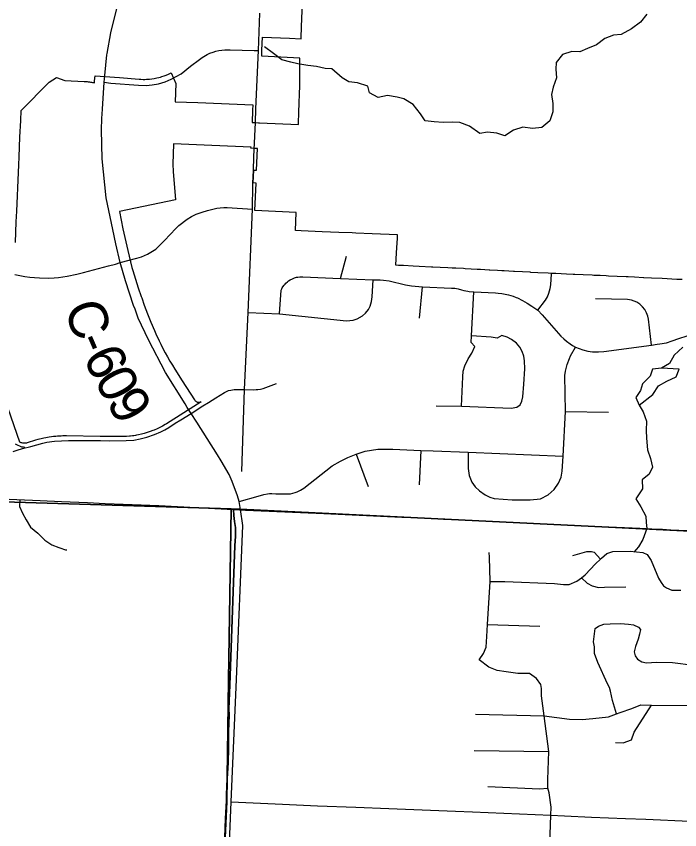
# Model space of a CAD drawing. Extents: x 114843 to 284848, y 317643 to 566895.
# Drawn here: x 179255 to 184374, y 448940 to 455216 of the extents above; entities that cross this region are included whole.
import ezdxf

# ---------------------------------------------------------------- set-up
doc = ezdxf.new("R2010")
doc.units = 0
for name, color, linetype in [('GM_X_City_Street', 7, 'Continuous'), ('GM_X_Corporation', 7, 'Continuous'), ('GM_X_County', 7, 'Continuous'), ('GM_X_County_Road', 7, 'Continuous'), ('GM_X_County_Road_Text', 7, 'Continuous'), ('GM_X_Minor_Lake', 7, 'Continuous'), ('GM_X_Minor_River', 7, 'Continuous'), ('GM_X_Township', 7, 'Continuous'), ('GM_X_Township_Road', 7, 'Continuous')]:
    doc.layers.add(name, color=color, linetype=linetype)

msp = doc.modelspace()

# ---------------------------------------------------------------- linework, layer by layer
at = {"layer": 'GM_X_City_Street'}
for p, q in [((182890.6, 450523.7), (183294.2, 450511.6)), ((182798.3, 449831.8), (183326.9, 449817.8)), ((182788.1, 449550.5), (183363.3, 449545))]:
    msp.add_line(p, q, dxfattribs=at)
for points in [[(180707.6, 443652.3), (180766.9, 445212.1), (180797.4, 446055.1), (180821.6, 446633.6), (180841.4, 447108.3), (180893.6, 448652.8), (180914.2, 449155.4), (180954, 450100.5), (181002.5, 451286.7), (180984.5, 451410.3)], [(182825.5, 450251), (182859.1, 450298.9), (182881.3, 450347.7), (182885, 450430.8), (182890.6, 450523.7), (182910.6, 450856.5), (182907.5, 451042.2), (182903.7, 451078.6)], [(182910.6, 450856.5), (183024.1, 450856.3), (183408.3, 450841), (183476.4, 450832.3), (183521.8, 450832.9), (183581.1, 450856.7), (183615.7, 450883.4), (183645.4, 450906.3), (183723.3, 450992.1), (183762.2, 451028), (183770.8, 451036), (183811, 451071.9), (183858.4, 451086.8), (183991.6, 451089), (184088.7, 451079), (184122.7, 451064.2), (184153.1, 451016.7), (184210.6, 450880.2), (184230.7, 450847.1), (184248.4, 450822.5), (184272.5, 450805.8), (184313.8, 450789.5), (184381.4, 450789.3)], [(183549.9, 451054.6), (183657.6, 451087.9), (183693.1, 451086.5), (183712.8, 451081.9), (183762.2, 451028)], [(183615.7, 450883.4), (183659.4, 450843.4), (183699.3, 450821.6), (183747.6, 450808.7), (183793, 450811.2), (183958.3, 450813.5)], [(183886.2, 449833.9), (183856.3, 449938.3), (183841.1, 450009.2), (183832.5, 450038.4), (183816.5, 450065.4), (183741.3, 450229.7), (183716.7, 450300.4), (183715.3, 450351.8), (183709.9, 450388.9), (183721.4, 450493.2)], [(183721.4, 450493.2), (183746.6, 450511.7), (183788, 450526.1), (183836.1, 450529.4), (183916.7, 450532), (183978.8, 450526.2), (184018.6, 450519.8), (184055.6, 450502.5), (184071.4, 450485.5), (184063, 450449.4), (184054.4, 450410.8), (184032, 450352.8), (184021.4, 450312.8), (184029.4, 450281.6), (184048.9, 450256.5), (184080.4, 450234.9), (184118.7, 450227), (184195, 450233.8), (184317.9, 450229.8), (184479.4, 450210.5), (184600.5, 450196.7), (184683.2, 450205.9)], [(183270.1, 450107.1), (183215.6, 450145.4), (183125.7, 450145.1), (183034.7, 450159.4), (182965.8, 450167.8), (182901.8, 450193.6), (182825.5, 450251)], [(183356.4, 449260.5), (183355.4, 449326.7), (183363.3, 449545), (183326.9, 449817.8), (183306.4, 449972.1), (183308, 450029.8), (183301.8, 450061.9), (183270.1, 450107.1)], [(183326.9, 449817.8), (183522.4, 449792.3), (183620.2, 449789.8), (183702.4, 449797.8), (183823.4, 449811.4), (183886.2, 449833.9), (183914.3, 449844), (184003.2, 449876.7), (184073.1, 449903.6), (184155.6, 449901.6), (184441.6, 449898.8), (184539.8, 449912.7), (184600, 449894.5), (184714.2, 449868.9)], [(183878.7, 449614.1), (183938.8, 449611.4), (184002.1, 449634.2), (184023.6, 449693.8), (184155.6, 449901.6)], [(182892.6, 449273.8), (183292.6, 449256.6), (183356.4, 449260.5)], [(183380.1, 449053.5), (183382.4, 449114.6), (183366.4, 449225.3), (183356.4, 449260.5)], [(183307, 448494.7), (183324.9, 448551.9), (183363.5, 448630.4), (183368.8, 448757.7), (183380.1, 449053.5)]]:
    msp.add_lwpolyline(points, dxfattribs=at)
at = {"layer": 'GM_X_Corporation'}
for points in [[(179248.8, 453471.2), (179255.7, 453631), (179259.1, 453711), (179261.7, 453770.9), (179264.4, 453830.9), (179266.9, 453890.8), (179269.5, 453950.7), (179272, 454010.7), (179274.6, 454070.6), (179277.1, 454130.6), (179283.8, 454283.1), (179289.3, 454411.3), (179292.6, 454488.5), (179508.1, 454707.7), (179566.6, 454742.3), (179629.6, 454720.2), (179779, 454713), (179787.1, 454712.6), (179795.1, 454712), (179803.1, 454711.3), (179811.1, 454710.4), (179819.1, 454709.4), (179827.1, 454708.3), (179835.1, 454707.1), (179843, 454705.7), (179850.9, 454704.2), (179858.8, 454702.5), (179859.8, 454716.9), (179859.9, 454717.5), (179863.2, 454755.1), (180052.5, 454742.2), (180204.1, 454730.2), (180216, 454729.4), (180234.5, 454728.8), (180246.5, 454728.8), (180259, 454729.2), (180270.9, 454729.8), (180283.4, 454730.8), (180302.2, 454732.9), (180320, 454735.7), (180338.6, 454739.4), (180356.5, 454743.7), (180367.1, 454746.6), (180377.6, 454749.8), (180395.6, 454755.8), (180412.9, 454762.4), (180429.8, 454769.7), (180439.8, 454774.4), (180449.6, 454779.2), (180451, 454780), (180485.4, 454696.2), (180480.1, 454556.6), (180654.9, 454549.8), (181079.4, 454533.2), (181077.7, 454490.6), (181074.1, 454396.7), (181101.7, 454395.5), (181123.9, 454394.5), (181130.9, 454394.2), (181432.2, 454381.7), (181435.7, 454483.8), (181437.6, 454538.3), (181438, 454548.8), (181440.3, 454613.7), (181442.6, 454678.7), (181443, 454690), (181443.1, 454746.2), (181443.1, 454814), (181443.2, 454847.3), (181443.4, 454883.2), (181443.6, 454893.4), (181148.7, 454907.2), (181150.8, 454954.3), (181155, 455053.7), (181364.3, 455045.4), (181452.5, 455041.9), (181456.5, 455141.9), (181458.4, 455190.9), (181464.3, 455340.6)], [(184391.9, 453184.3), (184352.3, 453186.2), (184239, 453191.7), (184157.3, 453195.6), (184095.8, 453198.5), (184093.7, 453198.6), (184024, 453202), (183975.6, 453204.3), (183960.4, 453205), (183890.4, 453208.4), (183825, 453211.5), (183805.2, 453212.5), (183761.3, 453214.6), (183711.1, 453217), (183697.5, 453217.6), (183627.8, 453221), (183564.1, 453224), (183552.9, 453224.6), (183500.2, 453227.1), (183418.9, 453231), (183389, 453232.1), (183358, 453233.8), (183280.2, 453237.6), (183225.9, 453240.2), (183220.3, 453240.5), (183160.3, 453243.8), (183100.3, 453247.1), (183096.6, 453247.3), (183092.3, 453247.5), (183018.3, 453251.5), (183000.3, 453252.5), (182968, 453254.3), (182908, 453257.6), (182904.6, 453257.8), (182837.8, 453261.4), (182811.3, 453262.8), (182765.6, 453265.3), (182717.9, 453267.9), (182705.5, 453268.6), (182645.4, 453271.9), (182619.5, 453273.3), (182585.3, 453275), (182525.1, 453278), (182469, 453280.8), (182458.6, 453281.3), (182363.8, 453286), (182318, 453288.2), (182242.7, 453292), (182205, 453293.8), (182183.7, 453294.9), (182189.7, 453391.1), (182194.5, 453468), (182195.7, 453501), (182196.9, 453529.5), (182002.1, 453537.6), (181876, 453542.9), (181847, 453544.1), (181744.7, 453548.3), (181614.4, 453553.8), (181453.4, 453560.5), (181409.9, 453562.3), (181415.6, 453701.6), (181097, 453716.1), (181105.5, 453929.1), (181083, 453929.8), (181086.9, 454028.4), (181109.4, 454027.7), (181116, 454195.4), (181093.4, 454195.9), (181066.3, 454197.7), (181066.7, 454206.4), (180764.8, 454219.6), (180467.9, 454232.5), (180462.5, 454073.6), (180466.7, 454017.9), (180482.9, 453798.9), (180052.7, 453709), (180064.8, 453642), (180078, 453575.2), (180092.4, 453508.6), (180116.4, 453408.6), (180148.2, 453276.3), (180154.7, 453253.7), (180175, 453186.4), (180196.5, 453119.5), (180219.3, 453053), (180222.9, 453043), (180243.2, 452986.9), (180268.1, 452921.3), (180294.4, 452856), (180321.6, 452791.1), (180338.4, 452753.1), (180354.1, 452719.5), (180357.8, 452712), (180370.4, 452686.2), (180387.3, 452653.1), (180404.6, 452620.3), (180422.6, 452587.9), (180441.1, 452555.7), (180460.2, 452523.9), (180479.8, 452492.5), (180536.2, 452403.9), (180630.7, 452255.5), (180632.5, 452253.1), (180635.1, 452250), (180637.3, 452248), (180640, 452245.8), (180643.8, 452243.3), (180648.2, 452241), (180652, 452239.6), (180654.8, 452238.9), (180657.8, 452238.3), (180662.4, 452237.8), (180664.9, 452237.8), (180668.3, 452238), (180673.2, 452238.9), (180678, 452240.4), (180680.8, 452241.5), (180492.7, 452121.4), (180470.8, 452107.5), (180414, 452071.4), (180404, 452065.4), (180383.6, 452053.9), (180362.9, 452043.1), (180341.7, 452033.1), (180320.3, 452023.7), (180309.5, 452019.3), (180287.5, 452011.2), (180265.3, 452003.8), (180242.9, 451997.1), (180220.3, 451991.3), (180197.3, 451986.2), (180185.9, 451984), (180182.3, 451983.4), (180174.4, 451982), (180162.9, 451980.1), (180151.3, 451978.5), (180136.8, 451976.9), (180128, 451975.9), (180104.7, 451974.1), (180093.1, 451973.5), (180081.3, 451973.1), (180069.6, 451972.9), (180055.7, 451972.9), (179902, 451974.8), (179643.3, 451978.1), (179626.3, 451978.1), (179615.8, 451977.9), (179601.3, 451977.4), (179588.8, 451976.8), (179574.3, 451975.8), (179560.8, 451974.7), (179543.4, 451972.9), (179526.1, 451970.7), (179508.7, 451968.2), (179497.4, 451966.3), (179484.1, 451963.9), (179483.8, 451963.8), (179468.4, 451960.7), (179446.4, 451955.8), (179422.2, 451949.6), (179404, 451944.4), (179339.3, 451925.1), (179333.6, 451923.6), (179329.1, 451922.8), (179324.2, 451922.2), (179317.2, 451922), (179311.7, 451922.2), (179305.2, 451923), (179298.8, 451924.4), (179294, 451925.9), (179288.4, 451928), (179282.9, 451930.6), (179168.5, 452257.4)], [(179076.4, 451495.2), (179440.9, 451479.6), (179604.8, 451472.6), (179804, 451464.1), (179941.9, 451458.2), (180080.8, 451452.2), (180218.6, 451446.3), (180356.4, 451440.4), (180931.6, 451411.4), (180934.2, 451364.4), (180939.1, 451317.7), (180946.2, 451271.2), (180947.6, 451249.4), (180947.5, 451227.6), (180945.7, 451205.8), (180942.7, 451130.8), (180931.5, 450850.3), (180902, 450055.7), (180894.8, 449873), (180897.9, 449822.9), (180893.5, 449697.6), (180891.7, 449572.7), (180888.9, 449455.3), (180883.6, 449335.5), (180878.3, 449211.7), (180876.3, 449164.9), (180870.3, 449024.8), (180864.3, 448884.3)], [(180864.3, 448884.3), (180870.3, 449024.8), (180876.3, 449164.9), (180878.3, 449211.7), (180883.6, 449335.5), (180888.9, 449455.3), (180891.7, 449572.7), (180893.5, 449697.6), (180897.9, 449822.9), (180894.8, 449873), (180902, 450055.7), (180931.5, 450850.3), (180942.7, 451130.8), (180945.7, 451205.8), (180947.5, 451227.6), (180947.6, 451249.4), (180946.2, 451271.2), (180939.1, 451317.7), (180934.2, 451364.4), (180931.6, 451411.4), (181022.8, 451406), (181628, 451379.3), (182229.4, 451352.7), (182269.9, 451350.8), (182419.5, 451343.5), (182486.6, 451340.3), (182551.4, 451337.2), (182616.4, 451334), (182681.9, 451330.9), (182743.7, 451327.9), (182812.2, 451324.6), (182877.2, 451321.4), (182937, 451318.5), (182996.8, 451315.6), (183056.4, 451312.8), (183116.1, 451309.9), (183174.4, 451307.1), (183245.1, 451303.6), (183280.3, 451301.9), (183326.9, 451299.9), (183486.7, 451292.7), (183648.1, 451285.5), (183708.1, 451282.9), (183767.6, 451280.1), (183826.5, 451277.3), (183886.8, 451274.5), (183946.9, 451271.6), (184006.4, 451268.8), (184065.9, 451266), (184158.8, 451261.7), (184239.9, 451257.9), (184305, 451254.8), (184432.1, 451248.8)]]:
    msp.add_lwpolyline(points, dxfattribs=at)
at = {"layer": 'GM_X_County'}
for points in [[(178654.1, 451485.6), (180912.9, 451416.4), (180983.3, 451413.1), (184719.1, 451230.2), (185831.4, 451190.3), (187073.4, 451122.5), (187658.9, 451091.3), (189135.1, 451027), (194498.6, 450788.7), (194534.6, 450787.1), (195435.4, 450774.5), (195471.5, 450774), (201222.4, 450541)], [(201222.4, 450541), (195471.5, 450774), (195435.4, 450774.5), (194534.6, 450787.1), (194498.6, 450788.7), (189135.1, 451027), (187658.9, 451091.3), (187073.4, 451122.5), (185831.4, 451190.3), (184719.1, 451230.2), (180983.3, 451413.1), (180912.9, 451416.4), (178654.1, 451485.6)]]:
    msp.add_lwpolyline(points, dxfattribs=at)
at = {"layer": 'GM_X_County_Road'}
for p, q in [((179939.5, 454759.1), (179954.8, 454917.1)), ((180604.2, 452151.8), (180574.9, 452198.8))]:
    msp.add_line(p, q, dxfattribs=at)
for points in [[(179954.8, 454917.1), (179955.9, 454927.6), (179984.8, 455086.5), (180035.6, 455295.8), (180103.4, 455578.7)], [(179920.3, 454499.6), (179934.4, 454706.4), (179939.5, 454759.1)], [(179999.7, 453571.1), (179950.2, 453815.1), (179917.6, 454116), (179912.5, 454338.8), (179915.4, 454427.3), (179920.3, 454499.6)], [(180057.1, 453315.8), (180022.4, 453459.3), (179999.7, 453571.1)], [(180171.7, 452954.9), (180161, 452984.4), (180098.9, 453174.2), (180057.1, 453315.8)], [(180574.9, 452198.8), (180557.2, 452227), (180407.5, 452468.6), (180274.5, 452719.6), (180196.7, 452886.2), (180171.7, 452954.9)], [(180984.5, 451410.3), (180975.3, 451472.6), (180962.3, 451517.2), (180920.2, 451627.4), (180897.8, 451679.6), (180835.4, 451784.9), (180808.1, 451831.8), (180649.7, 452084.4), (180604.2, 452151.8)]]:
    msp.add_lwpolyline(points, dxfattribs=at)
at = {"layer": 'GM_X_Minor_Lake'}
for points in [[(184232.6, 452501.3), (184164.8, 452492.8), (184145.2, 452438.6), (184085.7, 452380.1), (184070.1, 452329.9), (184034.5, 452275.6), (184061, 452215.6)], [(184061, 452215.6), (184166.3, 452298.5), (184209.7, 452364.9), (184273.4, 452401.4), (184347.1, 452433.9), (184370.6, 452494.2), (184232.6, 452501.3)]]:
    msp.add_lwpolyline(points, dxfattribs=at)
at = {"layer": 'GM_X_Minor_River'}
for points in [[(184119.6, 455231.3), (184072.2, 455168.8), (184002.6, 455118.3), (183923, 455073.7)], [(183923, 455073.7), (183863.1, 455069.3), (183797.3, 455044.8), (183731.8, 454996.3), (183662, 454967.7), (183602.3, 454941.3), (183540.3, 454944.9), (183470.6, 454920.4), (183421.1, 454857.9), (183417.5, 454807.8), (183422, 454739.7), (183398.6, 454669.5), (183385, 454611.3), (183395.5, 454543.2), (183394, 454479.1), (183372.6, 454408.8), (183309, 454358.3), (183239.2, 454349.8), (183163.2, 454359.3), (183091.4, 454336.8), (183025.8, 454292.3), (182961.7, 454313.9), (182891.7, 454321.5), (182831.8, 454311), (182751.4, 454368.6), (182677.3, 454396.1), (182623.3, 454397.8), (182549.4, 454397.3), (182479.4, 454400.8), (182409.4, 454408.3), (182375, 454462.2), (182316.5, 454533.9), (182246.2, 454577.5), (182194.1, 454591.2), (182120.1, 454604.7), (182046.3, 454588.2), (181980.1, 454623.8), (181967.7, 454675.8), (181887.5, 454701.3), (181821.5, 454708.9), (181769.3, 454740.6), (181690.9, 454810.2), (181638.9, 454813.8), (181570.8, 454827.4), (181504.8, 454835), (181428.8, 454848.5), (181374.7, 454862.1), (181304.6, 454879.7), (181240.3, 454927.3), (181170, 454978.9)], [(184397.2, 452662.7), (184329.8, 452602.1), (184294.3, 452535.8), (184232.6, 452501.3), (184164.8, 452492.8), (184145.2, 452438.6), (184085.7, 452380.1), (184070.1, 452329.9), (184034.5, 452275.6), (184061, 452215.6), (184091.4, 452163.8), (184117.9, 452091.8), (184114.5, 452019.7), (184116.9, 451961.6), (184125.6, 451871.5), (184148.1, 451803.5), (184164.6, 451737.5), (184137, 451683.2), (184083.4, 451638.8), (184085.9, 451570.7), (184034.6, 451494.2), (184073, 451430.4), (184111.5, 451360.5), (184113.9, 451310.4), (184119.9, 451264.3)], [(179283.8, 451485.6), (179280.6, 451434.4), (179304.7, 451382.3), (179330.7, 451330.2), (179364.8, 451274.1), (179420.8, 451228.1), (179474.9, 451174), (179530.9, 451137.9), (179584.9, 451117.9), (179642.8, 451097.9), (179638.8, 451101.9)], [(184119.9, 451264.3), (184088.6, 451180.4), (184054.7, 451122.3), (184020.8, 451082.2)]]:
    msp.add_lwpolyline(points, dxfattribs=at)
at = {"layer": 'GM_X_Township'}
for points in [[(195790.6, 481387.8), (195626.9, 478683.1), (195326.5, 471858.6), (195040.1, 464746.1), (194758, 457741.5), (194606.7, 453032), (194559.6, 451565), (194534.6, 450787.1), (194498.6, 450788.7), (189135.1, 451027), (187658.9, 451091.3), (187073.4, 451122.5), (185831.4, 451190.3), (184719.1, 451230.2), (180983.3, 451413.1), (180912.9, 451416.4), (178654.1, 451485.6)], [(178654.1, 451485.6), (180912.9, 451416.4), (180891.9, 450095.3), (180880.7, 449156.5), (180857, 448657), (180782.4, 447105.3), (180769, 446634.3), (180748.8, 446073), (180747.7, 446036.5), (180703.3, 445212.1), (180654.4, 443657.6), (180594.2, 442311.3), (180519.3, 440773.4), (180511.6, 440465.6), (180511.4, 440432.7), (180505.3, 440352.4), (180500, 440293.1), (180485.5, 439926.9), (180458.2, 439184.6), (180431.5, 437809.3)], [(180857, 448657), (180880.7, 449156.5), (180891.9, 450095.3), (180912.9, 451416.4), (180983.3, 451413.1), (184719.1, 451230.2), (185831.4, 451190.3), (187073.4, 451122.5), (187658.9, 451091.3), (189135.1, 451027), (194498.6, 450788.7)]]:
    msp.add_lwpolyline(points, dxfattribs=at)
at = {"layer": 'GM_X_Township_Road'}
for p, q in [((181100, 454395.7), (181104.4, 454501.5)), ((181095.6, 454289.8), (181100, 454395.7)), ((181091.1, 454184), (181095.6, 454289.8)), ((181088.9, 454131.1), (181091.1, 454184)), ((181084.5, 454025.2), (181088.9, 454131.1)), ((181756.5, 453191.7), (181801.9, 453365.1)), ((182366.4, 452887.4), (182388.4, 453127.6)), ((180994.6, 451704.4), (181014.9, 452336)), ((183493.2, 452166), (183823.5, 452160.6)), ((181877.2, 451836.9), (181971, 451588.4)), ((182376.6, 451867.1), (182363.5, 451602.2))]:
    msp.add_line(p, q, dxfattribs=at)
for points in [[(181104.4, 454501.5), (181123.3, 454951.4), (181134.5, 455240.6)], [(180451.1, 454729.9), (180526.6, 454772.2), (180600.4, 454830.4), (180670.2, 454883.2), (180688.7, 454897), (180728.3, 454920.6), (180749.3, 454930.2), (180773.7, 454939.4), (180795.9, 454946.1), (180818.6, 454951.1), (180841.6, 454954.6), (180864.7, 454956.5), (180904.7, 454956.5), (181089.7, 454950.4), (181123.3, 454951.4)], [(179934.4, 454706.4), (179986, 454699.6), (180198.6, 454683), (180256.9, 454681.3), (180305, 454685.4), (180351.7, 454694.6), (180405.3, 454710.6), (180451.1, 454729.9)], [(181080.5, 453918.5), (181080.7, 453929.1), (181084.5, 454025.2)], [(181014.9, 452336), (181045, 452929.8), (181077, 453728), (181080.5, 453918.5)], [(180057.1, 453315.8), (180185.4, 453348.6), (180221.6, 453360.3), (180245.3, 453370), (180268.4, 453381.2), (180331.8, 453418.2), (180360.6, 453448.3), (180401, 453488.6), (180439.5, 453529.9), (180489.1, 453581), (180510.4, 453600.3), (180573.3, 453649.9), (180606.4, 453671.8), (180642.6, 453688.1), (180688.9, 453704.6), (180729.7, 453717.3), (180771, 453728.5), (180802.1, 453734.4), (180828.8, 453737.7), (180855.7, 453739.4), (180882.6, 453739.5), (181077, 453728)], [(179243.1, 453223.7), (179321.8, 453208.5), (179359.2, 453203.3), (179396.7, 453199.6), (179434.4, 453197.5), (179500.7, 453196.3), (179548.4, 453197.4), (179581.3, 453201.1), (179647.6, 453209.9), (179723.9, 453227.1), (179774.2, 453239.4), (179967.9, 453290.9), (180020.3, 453303.4), (180057.1, 453315.8)], [(181285.5, 452920), (181298.8, 453103), (181304, 453113.7), (181307.7, 453120.2), (181313.2, 453129), (181322.1, 453141.1), (181328.9, 453149), (181336.1, 453156.5), (181347.2, 453166.6), (181356.7, 453173.9), (181367.9, 453181.3), (181386.4, 453191), (181401.7, 453197.1), (181409.3, 453199.5), (181417.9, 453201.9), (181428.1, 453204), (181444.3, 453206), (181466.6, 453206.3), (181756.5, 453191.7), (182007.8, 453183.4), (182064.1, 453182), (182087.6, 453180.8), (182131.9, 453174.6), (182257.2, 453143.5), (182303.9, 453135.3), (182388.4, 453127.6)], [(183278.7, 452947.9), (183339.3, 453025.3), (183353.7, 453052.2), (183365.2, 453080.2), (183375.3, 453115.1), (183380.3, 453144.7), (183385.7, 453229.3)], [(181045, 452929.8), (181285.5, 452920), (181802.8, 452866.8), (181855.2, 452872.4), (181885.1, 452881.4), (181926.1, 452904.5), (181950.3, 452925.8), (181972.6, 452954), (181985.5, 452980.4), (181996.5, 453015.6), (181999.9, 453052.5), (182007.8, 453183.4)], [(182388.4, 453127.6), (182614.4, 453119.1), (182639.2, 453117.1), (182664.6, 453112.4), (182689.5, 453105.5), (182709.3, 453099.7), (182724.4, 453096.4), (182739.7, 453093.8), (182749.9, 453092.6), (182785.5, 453090.3), (182952.6, 453081.5), (182973.5, 453079.9), (183000.3, 453076.6), (183027, 453071.9), (183053.3, 453065.8), (183087.9, 453055.5), (183113.3, 453046.2), (183121.7, 453042.8), (183159.9, 453023.9), (183197.8, 453002.7), (183234.2, 452978.1), (183278.7, 452947.9), (183313.5, 452913.3), (183456.6, 452746.8), (183478.6, 452727.4), (183501.4, 452710.3), (183529.2, 452688.7), (183546.1, 452675.4), (183569.3, 452661.9), (183626.4, 452642.3), (183664, 452633.3), (183702, 452628.1), (183746.3, 452626.6), (183787.3, 452629.5), (184155, 452679.1), (184200.1, 452684.9), (184219.7, 452689.3), (184270.8, 452696.5), (184315, 452711.6), (184367.3, 452728.6), (184431.7, 452750.8)], [(182690.5, 452207.2), (182700.1, 452433.2), (182702, 452478.4), (182715.3, 452519.2), (182742, 452573.6), (182768.8, 452616.7), (182793.2, 452668.9), (182764, 452698.4), (182768.5, 452750.4), (182785.5, 453090.3)], [(184155, 452679.1), (184133.8, 452878.2), (184128.4, 452903), (184118.4, 452928.9), (184104.1, 452953.7), (184086.6, 452975.3), (184065.3, 452994.4), (184041.9, 453009.5), (184022.5, 453018.6), (184001.4, 453025.5), (183972.2, 453030.6), (183724.4, 453034.8)], [(182495.1, 452211.4), (182690.5, 452207.2), (183074.1, 452192.1), (183116.3, 452200.2), (183142.8, 452219.2), (183156.7, 452245.9), (183164.2, 452280.4), (183171.3, 452377.6), (183178.3, 452495), (183176.3, 452557.6), (183171.3, 452593.6), (183158.6, 452629.5), (183139.5, 452662.2), (183114.3, 452693.4), (183076.5, 452721.3), (183042, 452739.8), (183002.8, 452753.6), (182964.8, 452731.9), (182918.2, 452739), (182768.5, 452750.4)], [(182740.9, 451854.2), (182740.6, 451725.9), (182748.9, 451671.9), (182770.4, 451621.9), (182795.7, 451585.2), (182830.1, 451553.8), (182873.9, 451525.1), (182909.6, 451505.6), (182942.6, 451495.4), (183081, 451485.8), (183219.4, 451484.2), (183299.7, 451494), (183358.8, 451523.4), (183405.9, 451565.9), (183439.8, 451614.9), (183459.2, 451659.9), (183466.8, 451707.4), (183474.1, 451821.2), (183493.2, 452166), (183487.6, 452443.9), (183493.3, 452479.1), (183505.6, 452528.1), (183522.4, 452574.9), (183532.4, 452597.3), (183569.3, 452661.9)], [(181014.9, 452336), (181085.3, 452335.1), (181105.4, 452335.5), (181117.8, 452336.6), (181140.8, 452340.1), (181160.3, 452344.9), (181180.6, 452351.7), (181262.4, 452383.2)], [(180604.2, 452151.8), (180695, 452210.8), (180738.1, 452236.8), (180795.8, 452273.2), (180862.4, 452314.4), (180877.8, 452321.8), (180893.8, 452327.7), (180910.3, 452332.1), (180936.2, 452335.4), (180962.4, 452337.2), (181014.9, 452336)], [(179262.7, 451868.1), (179303.4, 451882), (179368.7, 451896.6), (179461.5, 451923.2), (179490.5, 451929.8), (179549.5, 451938.5), (179658.4, 451942.9), (179904.7, 451941.7), (179970.8, 451940.7), (180103.4, 451941.8), (180162.3, 451946.3), (180212.4, 451955.3), (180263.9, 451968.1), (180322.5, 451988.7), (180370.8, 452010), (180401.4, 452025.7), (180431.2, 452042.8), (180482.5, 452075.4), (180525.4, 452103.1), (180604.2, 452151.8)], [(179321, 451889.7), (179310.1, 451890.9), (179299, 451892.8), (179288.3, 451896.2), (179263.7, 451907.5), (179249.8, 451915.3)], [(180975.3, 451472.6), (181121.9, 451512.5), (181166.3, 451526.5), (181192.4, 451530.7), (181210.1, 451533.4), (181228.1, 451534.4), (181256.7, 451532.7), (181334.3, 451530.3), (181371.6, 451532.7), (181389.9, 451536.3), (181407.8, 451541.4), (181422.1, 451546.8), (181448.8, 451560.8), (181474.8, 451576.1), (181691.4, 451748.3), (181757.3, 451784.3), (181812.2, 451812.9), (181877.2, 451836.9), (181947.2, 451860.9), (182044, 451877.2), (182159.4, 451875), (182376.6, 451867.1), (182471.9, 451863.1), (182740.9, 451854.2), (183474.1, 451821.2)], [(179232.1, 451857.7), (179262.7, 451868.1)], [(180914.2, 449155.4), (181308.5, 449137.9), (181578.9, 449125.6), (181875.5, 449114.1), (182129, 449105), (182644.8, 449084.2)], [(182644.8, 449084.2), (182776.4, 449078.9), (183380.1, 449053.5), (183484.2, 449046.7), (183694.1, 449038.1)], [(183694.1, 449038.1), (183956.4, 449027.5), (184112.6, 449021.8), (184450.5, 449007.6), (184534.2, 449002.8)]]:
    msp.add_lwpolyline(points, dxfattribs=at)

# ---------------------------------------------------------------- texts
at = {"layer": 'GM_X_County_Road_Text'}
for s, rotation, p in [('C', 289.00129, (179621.7, 452968.3)), ('-', 293.42472, (179710.5, 452713.5)), ('6', 296.25465, (179765.8, 452586.8)), ('0', 298.18223, (179852, 452412.5)), ('9', 300.65097, (179945.5, 452238.6))]:
    msp.add_text(s, height=300, rotation=rotation, dxfattribs=at).set_placement(p)

doc.saveas('drawing.dxf')
